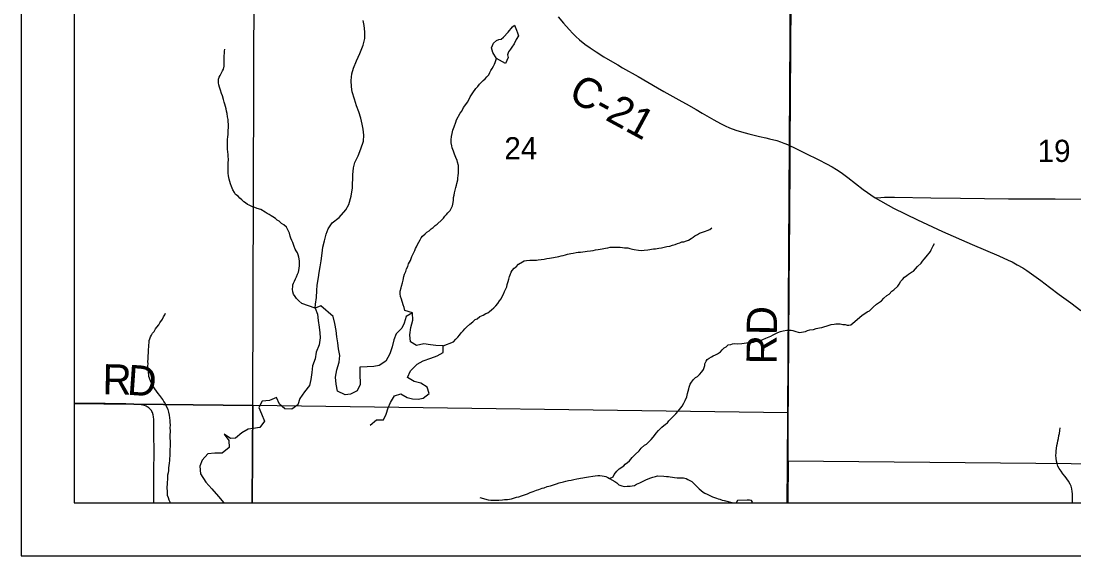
# Model space of a CAD drawing. Extents: x 0 to 34, y 0 to 22.
# Drawn here: x 2 to 3.988, y 14 to 15.009 of the extents above; entities that cross this region are included whole.
import ezdxf

# ---------------------------------------------------------------- set-up
doc = ezdxf.new("R2010")
doc.units = 0
for name, color, linetype in [('GM_X_Corporation', 7, 'Continuous'), ('GM_X_County_Road', 7, 'Continuous'), ('GM_X_County_Road_Text', 7, 'Continuous'), ('GM_X_Major_Lake', 7, 'Continuous'), ('GM_X_Minor_River', 7, 'Continuous'), ('GM_X_Section_Text', 7, 'Continuous'), ('GM_X_Township_Road', 7, 'Continuous'), ('SH_Data', 7, 'Continuous')]:
    doc.layers.add(name, color=color, linetype=linetype)

msp = doc.modelspace()

# ---------------------------------------------------------------- linework, layer by layer
at = {"layer": 'GM_X_Corporation'}
for points in [[(2.1, 18.3932), (2.1, 14.1), (3.4463, 14.1), (3.448, 14.3179), (3.4516, 14.7743), (3.4533, 15.0461), (3.4601, 16.0804), (3.4672, 16.2781), (3.4754, 17.1134)], [(3.4754, 17.1134), (3.4672, 16.2781), (3.4601, 16.0804), (3.4533, 15.0461), (3.4516, 14.7743), (3.448, 14.3179), (3.4463, 14.1), (8.9, 14.1)]]:
    msp.add_lwpolyline(points, dxfattribs=at)
for points in [[(2.1, 15.3004), (2.1, 14.2873), (2.4377, 14.2835), (2.4405, 15.2964)], [(2.4405, 15.2964), (3.4534, 15.28), (3.4532, 15.1884), (3.4477, 14.2699), (2.4377, 14.2835)], [(3.4532, 15.1884), (4.4514, 15.172), (4.4501, 14.1693), (3.4483, 14.1786), (3.4477, 14.2699)], [(2.1, 14.2873), (2.1, 14.1), (2.4365, 14.1), (2.4377, 14.2835)], [(2.4365, 14.1), (3.4477, 14.1), (3.4483, 14.1786), (3.4477, 14.2699), (2.4377, 14.2835)], [(3.4477, 14.1), (4.4491, 14.1), (4.4501, 14.1693), (3.4483, 14.1786)]]:
    msp.add_lwpolyline(points, close=True, dxfattribs=at)
at = {"layer": 'GM_X_County_Road'}
for points in [[(3.4463, 14.1), (3.4467, 14.1604), (3.4478, 14.2794), (3.4482, 14.3174), (3.4489, 14.3836), (3.4495, 14.4297), (3.4498, 14.4805), (3.4506, 14.5576), (3.4515, 14.6544), (3.452, 14.7289), (3.452, 14.7649), (3.4518, 14.7738), (3.4515, 14.7854), (3.4516, 14.8201), (3.4526, 14.9138), (3.4531, 14.9957), (3.4539, 15.0799)], [(3.014, 15.0169), (3.0241, 15.0051), (3.0348, 14.993), (3.042, 14.9854), (3.0472, 14.9802), (3.0546, 14.9735), (3.0642, 14.9657), (3.0742, 14.9585), (3.0856, 14.9509), (3.1004, 14.9418), (3.1169, 14.932), (3.1266, 14.9264), (3.1357, 14.9211), (3.1649, 14.9045), (3.1832, 14.8939), (3.2014, 14.8832), (3.2138, 14.8763), (3.2475, 14.8576), (3.2556, 14.853), (3.2745, 14.8422), (3.2858, 14.8356), (3.3079, 14.8229), (3.3204, 14.8161), (3.3293, 14.8117), (3.3377, 14.8078), (3.3492, 14.8035), (3.3604, 14.8), (3.3742, 14.7963), (3.3942, 14.7916), (3.4063, 14.7888), (3.4129, 14.7871), (3.4268, 14.7835), (3.4339, 14.7813), (3.44, 14.779), (3.4438, 14.7777), (3.4485, 14.7754), (3.4518, 14.7738)], [(3.4518, 14.7738), (3.4589, 14.7703), (3.4806, 14.7601), (3.5059, 14.7474), (3.5208, 14.7397), (3.5311, 14.734), (3.5395, 14.7288), (3.5482, 14.7235), (3.561, 14.7139), (3.5901, 14.6914), (3.6122, 14.6754), (3.6474, 14.6558), (3.6927, 14.6338), (3.7393, 14.6118), (3.7953, 14.5877), (3.8457, 14.566), (3.8636, 14.558), (3.8709, 14.5546), (3.8807, 14.5494), (3.8914, 14.5433), (3.8988, 14.5386), (3.9079, 14.5323), (3.9255, 14.5195), (3.9417, 14.507), (3.96, 14.493), (3.9816, 14.4772), (4.0005, 14.4631)], [(2.2306, 14.2843), (2.2297, 14.2846), (2.2237, 14.2856), (2.2188, 14.286), (2.212, 14.2864), (2.2039, 14.2866), (2.1976, 14.2868), (2.1945, 14.2869), (2.1809, 14.2871), (2.1676, 14.2872), (2.1641, 14.2872), (2.1585, 14.2873), (2.1387, 14.2874), (2.1275, 14.2874), (2.1076, 14.2875), (2.1, 14.2876)], [(2.2505, 14.1), (2.2504, 14.1056), (2.2504, 14.1167), (2.2505, 14.1323), (2.2507, 14.1552), (2.251, 14.2006), (2.2509, 14.2261), (2.2509, 14.2333), (2.2509, 14.2466), (2.2507, 14.2571), (2.2501, 14.2626), (2.2495, 14.2661), (2.2479, 14.2707), (2.2472, 14.2723), (2.246, 14.2743), (2.2445, 14.2762), (2.2433, 14.2775), (2.2414, 14.2792), (2.2396, 14.2805), (2.2381, 14.2814), (2.2359, 14.2826), (2.2332, 14.2837), (2.2306, 14.2843)]]:
    msp.add_lwpolyline(points, dxfattribs=at)
at = {"layer": 'GM_X_Major_Lake'}
for points in [[(2.6845, 14.2568), (2.689, 14.2673), (2.6928, 14.2794), (2.6972, 14.2895), (2.7048, 14.3018), (2.7167, 14.3056), (2.729, 14.2992), (2.7392, 14.2962), (2.7494, 14.2955), (2.759, 14.2975), (2.7706, 14.3063), (2.7664, 14.3186), (2.7545, 14.3258), (2.7424, 14.3292), (2.7298, 14.3364), (2.7351, 14.3491), (2.748, 14.362), (2.7592, 14.3682), (2.7738, 14.3734), (2.7856, 14.3776), (2.7968, 14.3837), (2.7972, 14.3963), (2.7832, 14.3971), (2.773, 14.3981), (2.7605, 14.4), (2.7468, 14.397), (2.7352, 14.4042), (2.7337, 14.4171), (2.7356, 14.4311), (2.7398, 14.4447), (2.7391, 14.4588), (2.7271, 14.4515), (2.723, 14.4391), (2.7189, 14.4294), (2.7083, 14.4187), (2.7038, 14.4074), (2.7004, 14.3942), (2.6962, 14.381), (2.6889, 14.3672), (2.6758, 14.3593), (2.6663, 14.3573), (2.6537, 14.3565), (2.6393, 14.3562), (2.6393, 14.344), (2.6402, 14.3235), (2.6345, 14.3115), (2.6218, 14.305), (2.6119, 14.3038), (2.5973, 14.3111), (2.5951, 14.3241), (2.5939, 14.337), (2.5959, 14.3514), (2.6005, 14.3653), (2.6016, 14.3782), (2.5993, 14.3904), (2.5982, 14.4018), (2.5962, 14.4133), (2.5947, 14.4251), (2.5924, 14.4385), (2.589, 14.4515), (2.5661, 14.4719), (2.5553, 14.4677), (2.5596, 14.4561), (2.5611, 14.4443), (2.5626, 14.4318), (2.5642, 14.4211), (2.5647, 14.4116), (2.5628, 14.3983), (2.5574, 14.3844), (2.5551, 14.372), (2.5502, 14.3588), (2.549, 14.3459), (2.5471, 14.3331), (2.5445, 14.3218), (2.5354, 14.3095), (2.526, 14.2973), (2.5226, 14.2848), (2.5113, 14.2768), (2.4981, 14.2776), (2.4877, 14.2866), (2.482, 14.2986), (2.4693, 14.2933), (2.4549, 14.2922), (2.4492, 14.2802), (2.4538, 14.2683), (2.4594, 14.2541), (2.4511, 14.2422), (2.4381, 14.2406), (2.4286, 14.239), (2.4166, 14.2322), (2.4049, 14.2223), (2.3951, 14.2218), (2.3832, 14.2298), (2.3923, 14.2177), (2.3927, 14.2048), (2.3798, 14.1938), (2.3658, 14.1938), (2.3525, 14.1927), (2.3422, 14.1809), (2.3373, 14.1692), (2.3388, 14.1547)], [(2.6588, 14.2466), (2.6708, 14.2565), (2.6845, 14.2568)], [(2.3388, 14.1547), (2.3486, 14.1393), (2.3603, 14.1268), (2.3728, 14.112), (2.3831, 14.1)]]:
    msp.add_lwpolyline(points, dxfattribs=at)
at = {"layer": 'GM_X_Minor_River'}
msp.add_line((3.3271, 14.1047), (3.3444, 14.1), dxfattribs=at)
for points in [[(2.5553, 14.4677), (2.5559, 14.4749), (2.5575, 14.4874), (2.5582, 14.5006), (2.5593, 14.5108), (2.5616, 14.5252), (2.5631, 14.535), (2.5645, 14.5452), (2.5664, 14.5566), (2.5683, 14.571), (2.5698, 14.5823), (2.5728, 14.5944), (2.5758, 14.6068), (2.5795, 14.617), (2.5871, 14.6285), (2.6003, 14.6387), (2.6133, 14.6528), (2.6189, 14.6633), (2.6231, 14.6787), (2.6255, 14.6946), (2.6262, 14.7192), (2.6278, 14.7321), (2.63, 14.7423), (2.6364, 14.7546), (2.6417, 14.7678), (2.6464, 14.7824), (2.6474, 14.7938), (2.6459, 14.8052), (2.6439, 14.8148), (2.6412, 14.8259), (2.6374, 14.8381), (2.6332, 14.8489), (2.6298, 14.8619), (2.6252, 14.8757), (2.6236, 14.8853), (2.6232, 14.8967), (2.6247, 14.9095), (2.6277, 14.9201), (2.6334, 14.9343), (2.6395, 14.9478), (2.6457, 14.9636), (2.6491, 14.9764), (2.6491, 14.9886), (2.6479, 15.0008), (2.646, 15.0103)], [(2.8973, 14.9386), (2.8908, 14.9498), (2.8884, 14.9583), (2.8917, 14.9676), (2.8975, 14.9724), (2.9018, 14.9746), (2.9063, 14.9748), (2.911, 14.9785), (2.9196, 14.9881), (2.9275, 14.9981), (2.9318, 15.0014), (2.9353, 14.9922), (2.9375, 14.9872), (2.9392, 14.981), (2.9348, 14.974), (2.9307, 14.9661), (2.9268, 14.9601), (2.924, 14.956), (2.9204, 14.9508), (2.9184, 14.9452), (2.9194, 14.9406), (2.9148, 14.929)], [(2.5229, 14.5681), (2.5219, 14.5716), (2.5194, 14.5754), (2.5176, 14.5789), (2.5158, 14.5835), (2.5144, 14.5874), (2.513, 14.5916), (2.5112, 14.5951), (2.5094, 14.5997), (2.508, 14.6035), (2.5067, 14.6092), (2.5045, 14.6142), (2.5009, 14.62), (2.4961, 14.6244), (2.4916, 14.6271), (2.4876, 14.6314), (2.4838, 14.6334), (2.4801, 14.6366), (2.4753, 14.6398), (2.4719, 14.6414), (2.4682, 14.6441), (2.4648, 14.6458), (2.4607, 14.6485), (2.4525, 14.6533), (2.4457, 14.6554), (2.4416, 14.6571), (2.4382, 14.6583), (2.4307, 14.6615), (2.4274, 14.6632), (2.424, 14.6659), (2.4207, 14.6683), (2.417, 14.6718), (2.4129, 14.675), (2.4096, 14.6785), (2.4051, 14.682), (2.403, 14.6859), (2.4001, 14.6909), (2.3972, 14.6971), (2.3955, 14.7017), (2.3941, 14.7063), (2.3931, 14.7105), (2.3917, 14.7174), (2.3911, 14.7223), (2.3912, 14.7261), (2.391, 14.7322), (2.3907, 14.7364), (2.3912, 14.7406), (2.3915, 14.7485), (2.3912, 14.7535), (2.391, 14.758), (2.3903, 14.7619), (2.3898, 14.7683), (2.3896, 14.7748), (2.3899, 14.7862), (2.3904, 14.79), (2.3909, 14.7957), (2.3911, 14.8017), (2.3917, 14.8089), (2.3914, 14.8143), (2.3912, 14.8192), (2.3909, 14.8234), (2.39, 14.8287), (2.3894, 14.8345), (2.3876, 14.8394), (2.387, 14.8436), (2.3859, 14.8479), (2.3845, 14.8521), (2.3835, 14.8559), (2.3822, 14.8613), (2.3801, 14.8678), (2.3783, 14.8724), (2.3766, 14.8789), (2.3748, 14.8846), (2.3735, 14.8889), (2.3728, 14.8923), (2.3725, 14.8957), (2.373, 14.8995), (2.3742, 14.9033), (2.3759, 14.9067), (2.3775, 14.9104), (2.3803, 14.9149), (2.3819, 14.9186), (2.3832, 14.9239), (2.3835, 14.9365), (2.3836, 14.9399), (2.384, 14.9524), (2.3845, 14.9558)], [(2.7946, 14.6342), (2.7973, 14.6375), (2.8001, 14.6409), (2.8032, 14.6442), (2.806, 14.6476), (2.8099, 14.6516), (2.8123, 14.6554), (2.8143, 14.6602), (2.816, 14.667), (2.8161, 14.6712), (2.8166, 14.6761), (2.8175, 14.6807), (2.818, 14.6852), (2.8193, 14.6901), (2.8206, 14.6954), (2.8219, 14.6992), (2.8227, 14.7029), (2.8244, 14.7097), (2.8249, 14.7131), (2.8254, 14.7173), (2.8259, 14.723), (2.8261, 14.7298), (2.8256, 14.7367), (2.8239, 14.7428), (2.8232, 14.7462), (2.8211, 14.752), (2.8186, 14.7578), (2.8165, 14.7635), (2.814, 14.7701), (2.813, 14.7735), (2.812, 14.7796), (2.8118, 14.7853), (2.8127, 14.7914), (2.8136, 14.7971), (2.8153, 14.8031), (2.8174, 14.8095), (2.8207, 14.8185), (2.8223, 14.8226), (2.8291, 14.8354), (2.8323, 14.8391), (2.8355, 14.8462), (2.8395, 14.8514), (2.843, 14.8563), (2.8458, 14.8619), (2.8478, 14.866), (2.8506, 14.8701), (2.853, 14.8738), (2.8585, 14.882), (2.8624, 14.8857), (2.8656, 14.8898), (2.8726, 14.8972), (2.8761, 14.9002), (2.8796, 14.9039), (2.8832, 14.9079), (2.8852, 14.9121), (2.8872, 14.9158), (2.8896, 14.9195), (2.892, 14.9237), (2.8936, 14.9278), (2.8952, 14.9312), (2.8965, 14.9349), (2.8973, 14.9386)], [(2.9148, 14.929), (2.8973, 14.9386)], [(2.7391, 14.4588), (2.7245, 14.4633), (2.7231, 14.469), (2.7217, 14.474), (2.7183, 14.4847), (2.7165, 14.4897), (2.7155, 14.4947), (2.716, 14.4992), (2.7173, 14.5057), (2.7182, 14.509), (2.7199, 14.5151), (2.7215, 14.5204), (2.7229, 14.5272), (2.7241, 14.5317), (2.7262, 14.5369), (2.7278, 14.5418), (2.7299, 14.5463), (2.7315, 14.5509), (2.7335, 14.5542), (2.7351, 14.5576), (2.7367, 14.5613), (2.738, 14.5647), (2.7396, 14.5685), (2.7416, 14.5726), (2.7432, 14.5764), (2.7449, 14.5797), (2.7465, 14.5831), (2.7481, 14.5865), (2.7509, 14.5921), (2.7533, 14.5966), (2.7553, 14.6), (2.758, 14.6033), (2.7627, 14.6077), (2.7662, 14.6107), (2.7705, 14.6136), (2.7744, 14.6169), (2.7782, 14.6198), (2.7818, 14.6232), (2.7853, 14.6261), (2.7946, 14.6342)], [(3.1308, 14.5825), (3.1357, 14.582), (3.1391, 14.5815), (3.1456, 14.581), (3.1493, 14.5801), (3.1542, 14.5788), (3.1576, 14.578), (3.1659, 14.577), (3.1709, 14.5765), (3.1766, 14.5767), (3.183, 14.5773), (3.1868, 14.5783), (3.1903, 14.5786), (3.1941, 14.5792), (3.1979, 14.5795), (3.204, 14.5805), (3.2089, 14.5815), (3.2143, 14.5825), (3.2192, 14.5835), (3.2246, 14.5845), (3.23, 14.5866), (3.2349, 14.5876), (3.2391, 14.5894), (3.2434, 14.5908), (3.2472, 14.5926), (3.251, 14.5928), (3.256, 14.5946), (3.2602, 14.596), (3.2652, 14.5989), (3.2687, 14.6011), (3.2722, 14.6036), (3.2768, 14.6065), (3.281, 14.6087), (3.2887, 14.6115), (3.2922, 14.6126), (3.2956, 14.614), (3.3002, 14.6161), (3.3041, 14.6187)], [(2.7972, 14.3963), (2.8161, 14.4041), (2.8208, 14.4089), (2.8244, 14.413), (2.8275, 14.4167), (2.831, 14.4208), (2.8346, 14.4248), (2.8377, 14.4282), (2.8412, 14.4315), (2.8471, 14.4374), (2.8529, 14.4414), (2.8572, 14.4459), (2.8614, 14.4476), (2.8664, 14.4517), (2.8726, 14.4545), (2.8776, 14.4574), (2.8811, 14.4589), (2.8845, 14.461), (2.888, 14.4644), (2.8927, 14.468), (2.8962, 14.4721), (2.9001, 14.4762), (2.9033, 14.481), (2.9061, 14.4851), (2.9085, 14.4896), (2.9105, 14.4938), (2.9129, 14.4986), (2.9145, 14.5024), (2.917, 14.5076), (2.9178, 14.5118), (2.9199, 14.5178), (2.9208, 14.522), (2.9221, 14.5269), (2.9233, 14.5306), (2.9253, 14.5351), (2.9269, 14.5385), (2.9312, 14.5429), (2.9347, 14.5455), (2.9394, 14.5503), (2.9464, 14.5547), (2.9498, 14.5565), (2.9544, 14.5575), (2.9605, 14.5581), (2.9643, 14.558), (2.9685, 14.5582), (2.973, 14.5581), (2.9765, 14.5584), (2.9822, 14.559), (2.9875, 14.5596), (2.9928, 14.561), (2.9978, 14.5616), (3.0012, 14.5623), (3.005, 14.5629), (3.0153, 14.5649), (3.0195, 14.5659), (3.0234, 14.5669), (3.0276, 14.568), (3.0314, 14.569), (3.0379, 14.5707), (3.0425, 14.5714), (3.0478, 14.5723), (3.0516, 14.573), (3.0562, 14.5732), (3.0608, 14.5739), (3.0649, 14.5745), (3.0687, 14.5748), (3.0748, 14.5758), (3.0802, 14.5764), (3.0848, 14.5774), (3.0897, 14.578), (3.0931, 14.5787), (3.097, 14.5793), (3.1034, 14.5807), (3.108, 14.5813), (3.1122, 14.5823), (3.116, 14.5826), (3.1202, 14.5828), (3.1263, 14.5827), (3.1308, 14.5825)], [(3.535, 14.4374), (3.5384, 14.4377), (3.5422, 14.4379), (3.5467, 14.4378), (3.5516, 14.4369), (3.5558, 14.4364), (3.5596, 14.4356), (3.563, 14.4355), (3.5668, 14.4361), (3.5703, 14.4394), (3.5738, 14.4424), (3.5789, 14.4468), (3.5827, 14.4501), (3.5878, 14.4541), (3.5932, 14.4574), (3.5971, 14.4603), (3.6017, 14.4625), (3.6052, 14.4654), (3.6087, 14.4695), (3.6149, 14.475), (3.6246, 14.4812), (3.6289, 14.486), (3.6348, 14.4912), (3.639, 14.4937), (3.6437, 14.4993), (3.6476, 14.5018), (3.655, 14.5089), (3.6578, 14.513), (3.6609, 14.5182), (3.6641, 14.5215), (3.668, 14.526), (3.6723, 14.5293), (3.6757, 14.5315), (3.6808, 14.5351), (3.6846, 14.5373), (3.6885, 14.5414), (3.6925, 14.5458), (3.6995, 14.5524), (3.7018, 14.5558), (3.705, 14.5599), (3.7085, 14.5643), (3.7113, 14.5677), (3.7144, 14.571), (3.7168, 14.5744), (3.7184, 14.5778), (3.72, 14.5815), (3.722, 14.5852), (3.7244, 14.5894)], [(2.5553, 14.4677), (2.5298, 14.476), (2.5243, 14.4811), (2.5198, 14.4854), (2.5173, 14.4893), (2.5144, 14.4939), (2.513, 14.4985), (2.5124, 14.5031), (2.5129, 14.508), (2.5134, 14.5114), (2.5146, 14.5148), (2.5162, 14.5185), (2.5179, 14.5227), (2.5199, 14.5268), (2.5219, 14.5317), (2.5235, 14.5354), (2.5244, 14.5388), (2.5249, 14.5426), (2.5254, 14.5472), (2.5257, 14.557), (2.5243, 14.5639), (2.5229, 14.5681)], [(2.2823, 14.1), (2.2799, 14.1049), (2.2781, 14.1095), (2.2767, 14.1141), (2.2762, 14.1217), (2.276, 14.1282), (2.2766, 14.1366), (2.2773, 14.1464), (2.2774, 14.1533), (2.2783, 14.1574), (2.2788, 14.1608), (2.2793, 14.1661), (2.2803, 14.1752), (2.2809, 14.1801), (2.281, 14.1843), (2.2815, 14.1881), (2.2818, 14.201), (2.282, 14.2071), (2.2822, 14.2132), (2.2818, 14.2253), (2.2821, 14.2371), (2.2818, 14.2405), (2.282, 14.2477), (2.2817, 14.2512), (2.2815, 14.2554), (2.2802, 14.2653), (2.2789, 14.2714), (2.2775, 14.2764), (2.2743, 14.2822), (2.2718, 14.2879), (2.2696, 14.2914), (2.2674, 14.2953), (2.262, 14.3026), (2.2587, 14.3065), (2.2528, 14.3151), (2.2499, 14.3189), (2.2474, 14.3232), (2.2449, 14.3286), (2.2424, 14.3351), (2.2413, 14.3386), (2.2411, 14.342), (2.2404, 14.3454), (2.2405, 14.3489), (2.2402, 14.3523), (2.2396, 14.3588), (2.2397, 14.3622), (2.2395, 14.3671), (2.24, 14.3713), (2.2405, 14.3895), (2.241, 14.3948), (2.2411, 14.3982), (2.2416, 14.402), (2.2421, 14.4062), (2.243, 14.4096), (2.2442, 14.4133), (2.2462, 14.4167), (2.2482, 14.4201), (2.251, 14.4234), (2.2541, 14.4283), (2.2565, 14.4316), (2.2601, 14.4361), (2.2617, 14.4395), (2.2672, 14.4469), (2.2692, 14.451), (2.2712, 14.4548), (2.2724, 14.4581)], [(3.1112, 14.1461), (3.1178, 14.1493), (3.1198, 14.1534), (3.1245, 14.1602), (3.1292, 14.1642), (3.1377, 14.17), (3.1408, 14.1734), (3.1447, 14.1763), (3.1486, 14.1796), (3.1537, 14.1856), (3.1592, 14.1915), (3.167, 14.1985), (3.1709, 14.2033), (3.1767, 14.2088), (3.181, 14.211), (3.1853, 14.2151), (3.1896, 14.2195), (3.1931, 14.224), (3.1959, 14.2273), (3.199, 14.2314), (3.2037, 14.2366), (3.21, 14.2429), (3.2166, 14.2488), (3.2204, 14.2513), (3.2232, 14.2547), (3.2267, 14.2587), (3.2314, 14.2632), (3.2361, 14.268), (3.2404, 14.2732), (3.2483, 14.2828), (3.2511, 14.2881), (3.2535, 14.2933), (3.2567, 14.3001), (3.2581, 14.3065), (3.2597, 14.3106), (3.2606, 14.3152), (3.2614, 14.3186), (3.2635, 14.3238), (3.2655, 14.3276), (3.2698, 14.3331), (3.2733, 14.3368), (3.2768, 14.3386), (3.2807, 14.3423), (3.2854, 14.3471), (3.2882, 14.3516), (3.2898, 14.3554), (3.2907, 14.3592), (3.2911, 14.3626), (3.2936, 14.3674), (3.2955, 14.3708), (3.299, 14.3734), (3.3033, 14.3755), (3.3067, 14.3773), (3.311, 14.3795), (3.3148, 14.3813), (3.3202, 14.3853), (3.3238, 14.389), (3.3276, 14.3923), (3.3311, 14.3945), (3.335, 14.3982), (3.34, 14.3992), (3.3434, 14.4002), (3.3476, 14.4005), (3.3518, 14.4004), (3.3609, 14.4009), (3.3651, 14.4015), (3.3697, 14.4021), (3.3739, 14.4028), (3.3784, 14.403), (3.3826, 14.4033), (3.386, 14.4043), (3.3914, 14.4053), (3.396, 14.4067), (3.4002, 14.4085), (3.4059, 14.4106), (3.4152, 14.4149), (3.4202, 14.4174), (3.424, 14.4192), (3.429, 14.4218), (3.4336, 14.4231), (3.4386, 14.4245), (3.4455, 14.4258), (3.4496, 14.4261), (3.4538, 14.426), (3.4572, 14.4255), (3.461, 14.4243), (3.4692, 14.4218), (3.4731, 14.422), (3.4772, 14.4227), (3.4811, 14.4237), (3.4845, 14.4251), (3.4891, 14.4265), (3.496, 14.4275), (3.5013, 14.4288), (3.5074, 14.4302), (3.5116, 14.4308), (3.5158, 14.4322), (3.5216, 14.4343), (3.5254, 14.4354), (3.5292, 14.4364), (3.535, 14.4374)], [(3.9853, 14.1), (3.9853, 14.1012), (3.9852, 14.1073), (3.9848, 14.1172), (3.9846, 14.1218), (3.9836, 14.1267), (3.9827, 14.1313), (3.9809, 14.1356), (3.9777, 14.141), (3.9745, 14.1453), (3.9709, 14.1499), (3.967, 14.155), (3.9638, 14.1596), (3.9598, 14.1647), (3.9573, 14.1693), (3.956, 14.1743), (3.955, 14.1785), (3.9541, 14.1843), (3.9535, 14.1892), (3.9541, 14.1942), (3.9542, 14.1983), (3.9548, 14.2029), (3.9557, 14.2082), (3.9566, 14.2127), (3.9575, 14.2169), (3.9585, 14.2218), (3.9594, 14.2271), (3.9603, 14.2312), (3.9613, 14.2369), (3.9618, 14.2415)], [(2.9729, 14.1238), (2.9778, 14.1255), (2.984, 14.1276), (2.9874, 14.1287), (2.9932, 14.1308), (2.9997, 14.1325), (3.005, 14.1343), (3.0108, 14.136), (3.0157, 14.1378), (3.0241, 14.1398), (3.0287, 14.1408), (3.0333, 14.1422), (3.0387, 14.1432), (3.0436, 14.1442), (3.049, 14.1456), (3.0528, 14.1462), (3.0562, 14.1465), (3.0604, 14.1471), (3.0638, 14.1478), (3.0676, 14.1485), (3.0711, 14.1491), (3.0795, 14.1504), (3.084, 14.151), (3.089, 14.1517), (3.0928, 14.1516), (3.0969, 14.1511), (3.1007, 14.1506), (3.1041, 14.1497), (3.1075, 14.1477), (3.1112, 14.1461), (3.1209, 14.1405), (3.125, 14.1377), (3.1283, 14.1342), (3.134, 14.1321), (3.1389, 14.1312), (3.1442, 14.1315), (3.1499, 14.1317), (3.1537, 14.132), (3.1579, 14.133), (3.1621, 14.1352), (3.1683, 14.1376), (3.1717, 14.1398), (3.1756, 14.1416), (3.1798, 14.1434), (3.1837, 14.1452), (3.1887, 14.1473), (3.1925, 14.1487), (3.1978, 14.1501), (3.2013, 14.1508), (3.2138, 14.1504), (3.2187, 14.1499), (3.2221, 14.1498), (3.2255, 14.1493), (3.23, 14.1484), (3.2338, 14.148), (3.2384, 14.1474), (3.2509, 14.1471), (3.2558, 14.1462), (3.2591, 14.1442), (3.2629, 14.1426), (3.2662, 14.1406), (3.2696, 14.1374), (3.2729, 14.1339), (3.2769, 14.13), (3.2803, 14.1265), (3.284, 14.1234), (3.2877, 14.1206), (3.291, 14.1186), (3.2955, 14.1166), (3.3056, 14.1117), (3.3094, 14.1105), (3.3128, 14.1089), (3.3162, 14.1076), (3.3195, 14.1068), (3.3237, 14.1055), (3.3271, 14.1047)], [(2.8661, 14.1101), (2.8817, 14.1058), (2.887, 14.1053), (2.8968, 14.105), (2.9021, 14.1052), (2.909, 14.1058), (2.9124, 14.1065), (2.9185, 14.1067), (2.9257, 14.108), (2.9315, 14.1094), (2.9353, 14.1108), (2.9395, 14.1118), (2.9445, 14.1136), (2.9502, 14.1153), (2.956, 14.1174), (2.9613, 14.1195), (2.9667, 14.1213), (2.9729, 14.1238)], [(3.3706, 14.1053), (3.3527, 14.1043), (3.35, 14.1)], [(3.3795, 14.1), (3.3807, 14.1016), (3.3793, 14.1046), (3.3755, 14.1051), (3.3706, 14.1053)]]:
    msp.add_lwpolyline(points, dxfattribs=at)
at = {"layer": 'GM_X_Township_Road'}
msp.add_lwpolyline([(3.6122, 14.6754), (3.623, 14.6765), (3.6298, 14.677), (3.6488, 14.6766), (3.7177, 14.6756), (3.7736, 14.6748), (3.8639, 14.674), (3.9523, 14.674), (4.0319, 14.6729)], dxfattribs=at)
at = {"layer": 'SH_Data'}
for p, q in [((2, 21), (2, 14)), ((2.1, 20.9), (2.1, 14.1)), ((2.1, 20.9), (2.1, 14.1)), ((2.1, 20.9), (2.1, 14.1)), ((2.1, 14.1), (8.9, 14.1)), ((2.1, 14.1), (2.1, 14.1)), ((2.1, 14.1), (8.9, 14.1)), ((2.1, 14.1), (2.1, 14.1)), ((2.1, 14.1), (8.9, 14.1)), ((2.1, 14.1), (2.1, 14.1)), ((2, 14), (9, 14))]:
    msp.add_line(p, q, dxfattribs=at)

# ---------------------------------------------------------------- texts
at = {"layer": 'GM_X_County_Road_Text'}
for s, height, rotation, p in [('C-21', 0.05682, 331.4441, (3.0306, 14.862)), ('RD', 0.05682, 89.5063, (3.4263, 14.3614)), ('R', 0.0568, 358.8154, (2.1533, 14.3052)), ('D', 0.0568, 355.9331, (2.1992, 14.3043))]:
    msp.add_text(s, height=height, rotation=rotation, dxfattribs=at).set_placement(p)
at = {"layer": 'GM_X_Section_Text'}
for s, p in [('24', (2.9124, 14.7482)), ('19', (3.9191, 14.7433))]:
    msp.add_text(s, height=0.04186, rotation=0, dxfattribs=at).set_placement(p)

doc.saveas('drawing.dxf')
